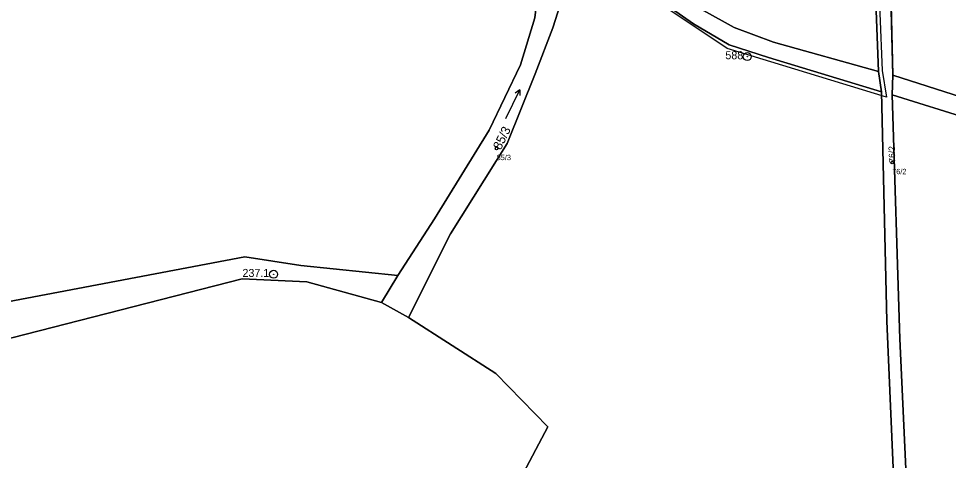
# Model space of a CAD drawing. Extents: x -734504 to -730695, y -1027923 to -1024502.
# Drawn here: x -731893.3 to -731719.2, y -1026231.6 to -1026148.9 of the extents above; entities that cross this region are included whole.
import ezdxf

# ---------------------------------------------------------------- set-up
doc = ezdxf.new("R2010")
doc.units = 0
for name, color, linetype in [('Definiční body', 7, 'Continuous'), ('Hranice parcel', 7, 'Continuous'), ('Parcelní čísla', 7, 'Continuous'), ('Polygon parcely', 7, 'Continuous'), ('Vnitřní kresba', 7, 'Continuous'), ('Značky bodu BP', 7, 'Continuous'), ('Značky kultur', 7, 'Continuous')]:
    doc.layers.add(name, color=color, linetype=linetype)

msp = doc.modelspace()

# ---------------------------------------------------------------- linework, layer by layer
at = {"layer": 'Definiční body'}
for centre in [(-731803.77, -1026173.23), (-731729.71, -1026175.86)]:
    msp.add_circle(centre, 0.25, dxfattribs=at)
at = {"layer": 'Hranice parcel'}
for p, q in [((-731734.77, -1026093.55), (-731732.28, -1026158.8)), ((-731729.6, -1026159.46), (-731731.15, -1026093.41)), ((-731731.69, -1026162.58), (-731732.28, -1026158.8)), ((-731729.6, -1026159.46), (-731729.71, -1026163.17)), ((-731728.27, -1026208.85), (-731729.71, -1026163.17)), ((-731822.28, -1026197), (-731825.32, -1026202.03)), ((-731820.25, -1026204.87), (-731825.32, -1026202.03)), ((-731722.27, -1026338.68), (-731728.27, -1026208.85))]:
    msp.add_line(p, q, dxfattribs=at)
for points in [[(-731822.28, -1026197), (-731815.4, -1026186.36), (-731805.14, -1026169.76), (-731799.28, -1026157.54), (-731796.64, -1026148.76), (-731796.45, -1026147.19), (-731792.77, -1026132.1)], [(-731820.25, -1026204.87), (-731812.43, -1026189.16), (-731801.81, -1026172.27), (-731796.57, -1026159.25), (-731793.26, -1026150.59), (-731788.33, -1026135.1)], [(-731788.33, -1026135.1), (-731783.98, -1026137.88), (-731781.35, -1026139.64), (-731773.1, -1026145.57), (-731766.91, -1026149.85), (-731760.22, -1026153.77), (-731752.89, -1026156.2), (-731731.69, -1026162.58)], [(-731732.28, -1026158.8), (-731751.94, -1026153.31), (-731759.32, -1026150.54), (-731765.02, -1026147.39), (-731771, -1026142.58), (-731781.57, -1026134.25)], [(-731632.44, -1026189.52), (-731635.03, -1026188.69), (-731652.47, -1026184.25), (-731684.57, -1026173.9), (-731729.6, -1026159.46)], [(-731731.69, -1026162.58), (-731730.73, -1026205.51), (-731724.75, -1026342.89)], [(-731729.71, -1026163.17), (-731685.35, -1026177.01), (-731653.71, -1026187.28), (-731636.44, -1026191.75), (-731634.27, -1026192.44)], [(-732055.09, -1026298.35), (-732026.3, -1026264.29), (-732002.43, -1026250.04), (-731962.89, -1026230.97), (-731942.08, -1026219.52), (-731920.65, -1026210.41), (-731899.04, -1026202.63), (-731850.9, -1026193.5), (-731840.41, -1026195.09), (-731822.28, -1026197)], [(-731825.32, -1026202.03), (-731839.34, -1026198.19), (-731851.42, -1026197.61), (-731894.54, -1026208.68), (-731918.31, -1026216.91), (-731944.25, -1026227.88)], [(-731854.57, -1026303.77), (-731840.27, -1026283.29), (-731823.82, -1026262.87), (-731803.84, -1026243.62), (-731794.2, -1026225.34), (-731803.9, -1026215.35), (-731820.25, -1026204.87)]]:
    msp.add_lwpolyline(points, dxfattribs=at)
at = {"layer": 'Polygon parcely'}
for points in [[(-731738.71, -1026036.19), (-731737.48, -1026050.35), (-731735.05, -1026086.42), (-731734.89, -1026090.52), (-731734.77, -1026093.55), (-731732.28, -1026158.8), (-731731.69, -1026162.58), (-731730.73, -1026205.51), (-731724.75, -1026342.89), (-731724.65, -1026345.08), (-731722.09, -1026342.72), (-731722.27, -1026338.68), (-731728.27, -1026208.85), (-731729.71, -1026163.17), (-731729.6, -1026159.46), (-731731.15, -1026093.41), (-731731.22, -1026090.36), (-731731.29, -1026087.21), (-731732.67, -1026049.28), (-731732.01, -1026034.57), (-731732.07, -1026023.98), (-731739.99, -1026024.23)], [(-731612.94, -1026149.38), (-731601.66, -1026124.02), (-731597.25, -1026108.98), (-731592.25, -1026093.83), (-731590.53, -1026087.6), (-731621.14, -1026088.91), (-731698.05, -1026092.16), (-731731.15, -1026093.41), (-731729.6, -1026159.46), (-731684.57, -1026173.9), (-731652.47, -1026184.25), (-731635.03, -1026188.69), (-731632.44, -1026189.52), (-731630.9, -1026187.05), (-731624.84, -1026175.76)], [(-731776.1, -1026101.59), (-731780.77, -1026109), (-731785.3, -1026113.83), (-731783.56, -1026118.15), (-731783.78, -1026124.08), (-731781.57, -1026134.25), (-731771, -1026142.58), (-731765.02, -1026147.39), (-731759.32, -1026150.54), (-731751.94, -1026153.31), (-731732.28, -1026158.8), (-731734.77, -1026093.55), (-731773.4, -1026094.18)], [(-731796.57, -1026159.25), (-731793.26, -1026150.59), (-731788.33, -1026135.1), (-731792.77, -1026132.1), (-731796.45, -1026147.19), (-731796.64, -1026148.76), (-731799.28, -1026157.54), (-731805.14, -1026169.76), (-731815.4, -1026186.36), (-731822.28, -1026197), (-731825.32, -1026202.03), (-731820.25, -1026204.87), (-731812.43, -1026189.16), (-731801.81, -1026172.27)], [(-731620.49, -1026193.32), (-731632.44, -1026189.52), (-731635.03, -1026188.69), (-731652.47, -1026184.25), (-731684.57, -1026173.9), (-731729.6, -1026159.46), (-731729.71, -1026163.17), (-731685.35, -1026177.01), (-731653.71, -1026187.28), (-731636.44, -1026191.75), (-731634.27, -1026192.44), (-731626.34, -1026194.97)], [(-731654.93, -1026233.97), (-731642.36, -1026206.42), (-731634.27, -1026192.44), (-731636.44, -1026191.75), (-731653.71, -1026187.28), (-731685.35, -1026177.01), (-731729.71, -1026163.17), (-731728.27, -1026208.85), (-731722.27, -1026338.68), (-731713.66, -1026325.4), (-731683.44, -1026281.07), (-731670.17, -1026259.92)]]:
    msp.add_lwpolyline(points, close=True, dxfattribs=at)
for points in [[(-731899.04, -1026202.63), (-731850.9, -1026193.5), (-731840.41, -1026195.09), (-731822.28, -1026197), (-731815.4, -1026186.36), (-731805.14, -1026169.76), (-731799.28, -1026157.54), (-731796.64, -1026148.76), (-731796.45, -1026147.19), (-731792.77, -1026132.1), (-731801.67, -1026125.16), (-731805.12, -1026123.04), (-731809.1, -1026121.47), (-731814.8, -1026121.77), (-731828.16, -1026125.69), (-731844.34, -1026131.92), (-731858.43, -1026133.14), (-731875.94, -1026134.56), (-731901.72, -1026137)], [(-731724.75, -1026342.89), (-731730.73, -1026205.51), (-731731.69, -1026162.58), (-731752.89, -1026156.2), (-731760.22, -1026153.77), (-731766.91, -1026149.85), (-731773.1, -1026145.57), (-731781.35, -1026139.64), (-731783.98, -1026137.88), (-731788.33, -1026135.1), (-731793.26, -1026150.59), (-731796.57, -1026159.25), (-731801.81, -1026172.27), (-731812.43, -1026189.16), (-731820.25, -1026204.87), (-731803.9, -1026215.35), (-731794.2, -1026225.34), (-731803.84, -1026243.62)], [(-731773.1, -1026145.57), (-731766.91, -1026149.85), (-731760.22, -1026153.77), (-731752.89, -1026156.2), (-731731.69, -1026162.58), (-731732.28, -1026158.8), (-731751.94, -1026153.31), (-731759.32, -1026150.54), (-731765.02, -1026147.39)], [(-731894.54, -1026208.68), (-731851.42, -1026197.61), (-731839.34, -1026198.19), (-731825.32, -1026202.03), (-731822.28, -1026197), (-731840.41, -1026195.09), (-731850.9, -1026193.5), (-731899.04, -1026202.63)], [(-731909.45, -1026417.69), (-731893.23, -1026385.31), (-731880.25, -1026355.08), (-731867.24, -1026326.87), (-731854.57, -1026303.77), (-731840.27, -1026283.29), (-731823.82, -1026262.87), (-731803.84, -1026243.62), (-731794.2, -1026225.34), (-731803.9, -1026215.35), (-731820.25, -1026204.87), (-731825.32, -1026202.03), (-731839.34, -1026198.19), (-731851.42, -1026197.61), (-731894.54, -1026208.68)]]:
    msp.add_lwpolyline(points, dxfattribs=at)
at = {"layer": 'Vnitřní kresba'}
msp.add_lwpolyline([(-731739.28, -1026015), (-731739.99, -1026024.23), (-731738.39, -1026036.2), (-731734.21, -1026090.4), (-731734.21, -1026094.16), (-731731.61, -1026158.63), (-731730.8, -1026163.6), (-731760.62, -1026154.46), (-731782.76, -1026139.62), (-731791.37, -1026133.48), (-731802.46, -1026125.14), (-731808.5, -1026122.21), (-731815.01, -1026122.39), (-731828.01, -1026126.42), (-731844.94, -1026132.72), (-731901.54, -1026137.49), (-731945.21, -1026147.89), (-731959.64, -1026148.21), (-731975.67, -1026152.06), (-731984.97, -1026157.35), (-732001.52, -1026168.8), (-732013.34, -1026174.67)], dxfattribs=at)
at = {"layer": 'Značky bodu BP'}
for centre, radius in [((-731756.84, -1026156), 0.75), ((-731756.84, -1026156), 0.03), ((-731845.54, -1026196.76), 0.75), ((-731845.54, -1026196.76), 0.03)]:
    msp.add_circle(centre, radius, dxfattribs=at)
at = {"layer": 'Značky kultur'}
for p, q in [((-731802.06, -1026167.6), (-731799.43, -1026162.21)), ((-731799.43, -1026162.21), (-731800.31, -1026162.87)), ((-731799.43, -1026162.21), (-731799.41, -1026163.31))]:
    msp.add_line(p, q, dxfattribs=at)

# ---------------------------------------------------------------- texts
at = {"layer": 'Definiční body'}
for s, p in [('85/3', (-731803.77, -1026175.39)), ('76/2', (-731729.71, -1026178.02))]:
    msp.add_text(s, height=1, dxfattribs=at).set_placement(p)
at = {"layer": 'Parcelní čísla'}
for s, height, rotation, p in [('85/3', 1.7, 64, (-731803.01, -1026173.6)), ('76/2', 1.19, 92, (-731729.11, -1026175.84))]:
    msp.add_text(s, height=height, rotation=rotation, dxfattribs=at).set_placement(p)
at = {"layer": 'Značky bodu BP'}
for s, p in [('588', (-731760.94, -1026156.5)), ('237.1', (-731851.36, -1026197.26))]:
    msp.add_text(s, height=1.5, dxfattribs=at).set_placement(p)

doc.saveas('drawing.dxf')
